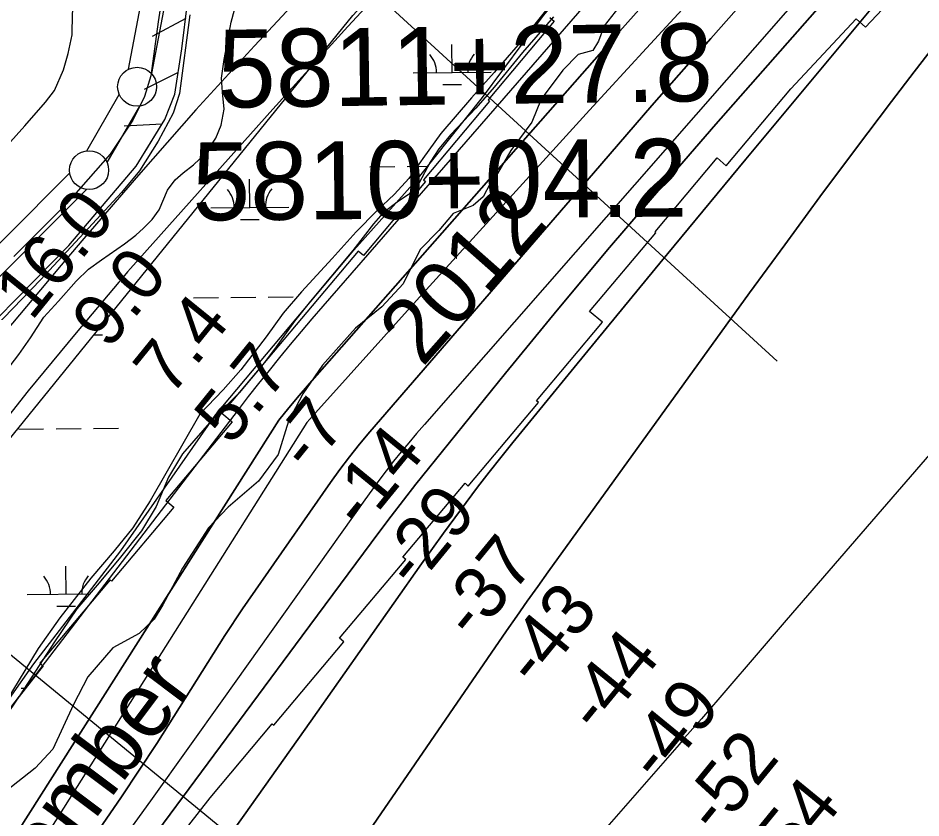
# Model space of a CAD drawing. Extents: x 3598634 to 3636690, y 517270 to 542944.
# Drawn here: x 3606399 to 3607559, y 530843 to 531870 of the extents above; entities that cross this region are included whole.
import ezdxf

# ---------------------------------------------------------------- set-up
doc = ezdxf.new("R2010")
doc.units = 0
for name, color, linetype in [('V-FLOD-BASE', 7, 'Continuous'), ('V-LEVE-TOET', 7, 'Continuous'), ('V-RIVR-EDGE', 7, 'Continuous'), ('V-RIVR-IDEN', 7, 'Continuous'), ('V-RIVR-RANG', 7, 'Continuous'), ('V-RRAP-FSHR', 7, 'Continuous'), ('V-RRAP-RVMT', 7, 'Continuous'), ('V-SITE-VEGE', 7, 'Continuous'), ('V-SURV-IDEN', 7, 'Continuous'), ('V-SURV-LINE', 7, 'Continuous'), ('V-TOPO-DPTH', 7, 'Continuous'), ('V-TOPO-MAJR', 7, 'Continuous'), ('V-TOPO-MINR', 7, 'Continuous'), ('V-TOPO-WATR', 7, 'Continuous'), ('V-WETL-SWMP', 7, 'Continuous')]:
    doc.layers.add(name, color=color, linetype=linetype)

msp = doc.modelspace()

# ---------------------------------------------------------------- linework, layer by layer
at = {"layer": 'V-FLOD-BASE'}
msp.add_lwpolyline([(3607131.3, 532452.3), (3606965.8, 532304), (3606801.7, 532159.1), (3606651.9, 532023), (3606622.6, 531990.5), (3606609.6, 531969.5), (3606597.3, 531943.7), (3606585.6, 531907.1), (3606579.4, 531865), (3606569.7, 531795.7), (3606561.5, 531769.2), (3606546.5, 531738.7), (3606517.8, 531695.3), (3606461.2, 531631), (3606393.8, 531563.9)], dxfattribs=at)
at = {"layer": 'V-LEVE-TOET'}
for points in [[(3606347.9, 531665.3), (3606407.9, 531731.6), (3606434.4, 531762.1), (3606446, 531777), (3606457.7, 531803.5), (3606463.8, 531824.5), (3606468.6, 531848.3), (3606469.4, 531875.5), (3606473.6, 531910.8), (3606483.2, 531945.4), (3606496.9, 531977.3), (3606514.6, 532009.8), (3606547.3, 532052.5), (3606594.3, 532098.6), (3606646.8, 532146), (3606739.4, 532228.6), (3606838.1, 532315.2), (3606966.2, 532431.7)], [(3606619.7, 531874.1), (3606606.5, 531772.9), (3606598.3, 531747.8), (3606579.2, 531711.9), (3606555.3, 531673.9), (3606532.1, 531646.1), (3606494.7, 531605.5), (3606428.6, 531534.3), (3606332.5, 531435.4), (3606250.1, 531349.4), (3606213.3, 531314.2), (3606139.1, 531242.4), (3606000.1, 531109.7), (3605968.1, 531071.7), (3605947.6, 531042.6), (3605936, 531022.9), (3605928.5, 531002.6), (3605923.7, 530974), (3605909.9, 530921.8), (3605898.3, 530885.8), (3605874.4, 530845.1), (3605845.1, 530801.7), (3605764.7, 530709.6)]]:
    msp.add_lwpolyline(points, dxfattribs=at)
at = {"layer": 'V-RIVR-EDGE'}
for points in [[(3607175.5, 531889.9), (3607152.2, 531860), (3607144.8, 531840.4), (3607137.4, 531828.1), (3607118.4, 531823.3), (3607098.7, 531803.1), (3607071, 531765.8), (3607059.3, 531736.4), (3607032.3, 531699.7), (3607015.1, 531670.3), (3607005.8, 531657.5), (3606996.6, 531640.4), (3606983.7, 531629.4), (3606957.9, 531619), (3606939.5, 531597), (3606915.6, 531572.6), (3606894, 531528.5), (3606866.4, 531499.1), (3606832.6, 531471.7), (3606814.8, 531451.5), (3606790.2, 531424), (3606765, 531387.3), (3606746.5, 531352.4), (3606733.5, 531309.5), (3606708.3, 531275.3), (3606669, 531241.7), (3606643.8, 531215.4), (3606610.6, 531163.4), (3606585.4, 531116.3)], [(3606585.4, 531116.3), (3606574.3, 531097.9), (3606554.7, 531079.6), (3606520.9, 531061.3), (3606489, 531024), (3606470.5, 530988.5), (3606444, 530931), (3606421.3, 530906.5), (3606359.9, 530858.9), (3606332.2, 530830.1)]]:
    msp.add_lwpolyline(points, dxfattribs=at)
at = {"layer": 'V-RIVR-RANG'}
for p, q in [((3606681, 532064.1), (3607374.3, 531429.2)), ((3606103.4, 531287.5), (3606799, 530716.4))]:
    msp.add_line(p, q, dxfattribs=at)
at = {"layer": 'V-RRAP-FSHR'}
for p, q in [((3606614.6, 531869.2), (3606571.4, 531846.4)), ((3606604.9, 531799.8), (3606561.1, 531778.3)), ((3606584.2, 531733.6), (3606535.4, 531730.9))]:
    msp.add_line(p, q, dxfattribs=at)
for points in [[(3605820.9, 530227.4), (3606036.1, 530488.4), (3606189.3, 530713.3), (3606419.6, 531040.7), (3606531.1, 531185.8), (3606653.3, 531360.7), (3606830.6, 531572), (3606913.7, 531664.9), (3606995.7, 531768), (3607074.2, 531873.3), (3607165.6, 531981.6), (3607231, 532060.9), (3607289.9, 532131), (3607473.9, 532321.1), (3607836.1, 532677), (3607900.4, 532747.2), (3608145, 532976.3), (3608226.2, 533101.7), (3608431.6, 533291.6), (3608655.7, 533489.7), (3608731.3, 533575.9), (3608845.3, 533667.2), (3608960.4, 533749.3)], [(3604875.1, 529685.7), (3605090, 529929.6), (3605236.8, 530108), (3605464.9, 530364.9), (3605751.9, 530707.6), (3605853.7, 530832.3), (3605888.7, 530881.3), (3605915.9, 530970.2), (3605940.9, 531032.9), (3605978.4, 531089.9), (3606027.7, 531141.9), (3606259.9, 531369.8), (3606464.4, 531577.9), (3606550.8, 531679.8), (3606587.9, 531739.7), (3606600.6, 531772.1), (3606609.7, 531830.4), (3606617.1, 531889.3), (3606629, 531941.4), (3606644.9, 531966.5), (3606688.5, 532011.7), (3606783.7, 532097.3), (3607003.1, 532291.4), (3607274.6, 532541.5)], [(3606562, 531697.8), (3606587.9, 531739.7), (3606600.6, 531772.1), (3606609.7, 531830.4), (3606617.1, 531889.3), (3606629, 531941.4), (3606644.9, 531966.5), (3606688.5, 532011.7), (3606783.7, 532097.3), (3607003.1, 532291.4), (3607153.9, 532430.3)]]:
    msp.add_lwpolyline(points, dxfattribs=at)
at = {"layer": 'V-RRAP-RVMT'}
for p, q in [((3607487.4, 531858), (3607568.7, 531945)), ((3607087.7, 531865.8), (3607002.9, 531764.8)), ((3607082.1, 531870.6), (3607087.7, 531865.8)), ((3607391.7, 531779), (3607475.4, 531868.9)), ((3607475.4, 531868.9), (3607487.4, 531858)), ((3607308.7, 531680.1), (3607391.7, 531779)), ((3607004.8, 531763.2), (3606919.9, 531662.1)), ((3607002.9, 531764.8), (3607004.8, 531763.2)), ((3607217.3, 531595.2), (3607297, 531690.3)), ((3607297, 531690.3), (3607308.7, 531680.1)), ((3606922.5, 531659.9), (3606842.9, 531565)), ((3606919.9, 531662.1), (3606922.5, 531659.9)), ((3607218.4, 531594.3), (3607217.3, 531595.2)), ((3607133.1, 531493), (3607218.4, 531594.3)), ((3606836.2, 531570.4), (3606661, 531362.5)), ((3606842.9, 531565), (3606836.2, 531570.4)), ((3607149.7, 531479.4), (3607133.1, 531493)), ((3607065, 531378.3), (3607149.7, 531479.4)), ((3606977.4, 531268.8), (3607067.5, 531376.1)), ((3607067.5, 531376.1), (3607065, 531378.3)), ((3606661, 531362.5), (3606674.1, 531351.4)), ((3606674.1, 531351.4), (3606589.1, 531250.4)), ((3606893.6, 531177.7), (3606973.3, 531272.6)), ((3606973.3, 531272.6), (3606977.4, 531268.8)), ((3606589.1, 531250.4), (3606599.3, 531241.9)), ((3606599.3, 531241.9), (3606519.5, 531146.9)), ((3606812.2, 531073.5), (3606897.1, 531174.8)), ((3606897.1, 531174.8), (3606893.6, 531177.7)), ((3606517.4, 531148.7), (3606427.2, 531041.6)), ((3606519.5, 531146.9), (3606517.4, 531148.7)), ((3606817.6, 531069), (3606812.2, 531073.5)), ((3606727.7, 530961.9), (3606817.6, 531069)), ((3606427.2, 531041.6), (3606431.5, 531038.1)), ((3606431.5, 531038.1), (3606348.3, 530932)), ((3606646, 530868.5), (3606725.5, 530963.5)), ((3606725.5, 530963.5), (3606727.7, 530961.9)), ((3606568.7, 530769.6), (3606646, 530868.5))]:
    msp.add_line(p, q, dxfattribs=at)
at = {"layer": 'V-SITE-VEGE'}
for p, q in [((3606673.2, 531864.6), (3606686.6, 531914.7)), ((3607105.1, 531914.9), (3607044.3, 531838.4)), ((3606664, 531816.5), (3606673.2, 531864.6)), ((3607044.3, 531838.4), (3607010.8, 531800.2)), ((3606660.5, 531792.9), (3606664, 531816.5)), ((3606661.8, 531774.7), (3606660.5, 531792.9)), ((3607010.8, 531800.2), (3606981.5, 531767.6)), ((3606663.8, 531753.1), (3606661.8, 531774.7)), ((3606981.5, 531767.6), (3606942.3, 531721.7)), ((3606660.3, 531732.3), (3606663.8, 531753.1)), ((3606653.3, 531715.6), (3606660.3, 531732.3)), ((3606640, 531696.1), (3606653.3, 531715.6)), ((3606942.3, 531721.7), (3606919.2, 531689.7)), ((3606624.6, 531681.5), (3606640, 531696.1)), ((3606919.2, 531689.7), (3606901.1, 531664)), ((3606611.4, 531671.1), (3606624.6, 531681.5)), ((3606600.9, 531662.1), (3606611.4, 531671.1)), ((3606591.1, 531648.9), (3606600.9, 531662.1)), ((3606901.1, 531664), (3606882.9, 531643.9)), ((3606580.6, 531623.8), (3606591.1, 531648.9)), ((3606882.9, 531643.9), (3606859.9, 531622.4)), ((3606571.5, 531611.3), (3606580.6, 531623.8)), ((3606859.9, 531622.4), (3606833.3, 531595.3)), ((3606560.3, 531600.2), (3606571.5, 531611.3)), ((3606550.5, 531591.2), (3606560.3, 531600.2)), ((3606833.3, 531595.3), (3606802.6, 531561.2)), ((3606535.9, 531580.1), (3606550.5, 531591.2)), ((3606506.6, 531559.3), (3606535.9, 531580.1)), ((3606802.6, 531561.2), (3606763.5, 531518.2)), ((3606489.8, 531547.5), (3606506.6, 531559.3)), ((3606473.8, 531532.2), (3606489.8, 531547.5)), ((3606451.4, 531506.5), (3606473.8, 531532.2)), ((3606763.5, 531518.2), (3606739.7, 531491.1)), ((3606432.5, 531485.7), (3606451.4, 531506.5)), ((3606739.7, 531491.1), (3606718, 531460.5)), ((3606415.1, 531459.2), (3606432.5, 531485.7)), ((3606400.4, 531437.7), (3606415.1, 531459.2)), ((3606718, 531460.5), (3606685.2, 531418.1)), ((3606376.6, 531407.1), (3606400.4, 531437.7)), ((3606685.2, 531418.1), (3606662.8, 531392.4)), ((3606662.8, 531392.4), (3606632.8, 531361.1)), ((3606632.8, 531361.1), (3606569.1, 531249.9)), ((3606569.1, 531249.9), (3606546.7, 531215.1)), ((3606546.7, 531215.1), (3606522.9, 531185.9)), ((3606522.9, 531185.9), (3606492.9, 531150.5)), ((3606492.9, 531150.5), (3606453, 531099.8)), ((3606453, 531099.8), (3606425.1, 531060.1)), ((3606425.1, 531060.1), (3606383.8, 530992))]:
    msp.add_line(p, q, dxfattribs=at)
at = {"layer": 'V-SURV-LINE'}
for points in [[(3606541.2, 531804.1), (3606571.4, 531964.4)], [(3606600.9, 531958.8), (3606570.6, 531798.5)], [(3606487.5, 531699.4), (3606529.2, 531771.9)], [(3606555.2, 531756.9), (3606513.5, 531684.4)], [(3605968.8, 531172), (3606465.8, 531671)], [(3606487.1, 531649.8), (3605990, 531150.9)]]:
    msp.add_lwpolyline(points, dxfattribs=at)
for centre in [(3606552.2, 531781.7), (3606490.5, 531674.6)]:
    msp.add_circle(centre, 25, dxfattribs=at)
at = {"layer": 'V-TOPO-DPTH'}
for points in [[(3607983.4, 532707.3), (3607541.5, 532257), (3607535.7, 532251.1), (3607529.9, 532245.1), (3607524.2, 532239.1), (3607518.5, 532233), (3607407, 532112.8), (3607345.8, 532046.4), (3607285, 531979.6), (3607224.8, 531912.4), (3607164.8, 531844.8), (3606773.7, 531400.4), (3606760.3, 531385), (3606747.1, 531369.4), (3606734.1, 531353.7), (3606064.8, 530299.3)], [(3606064.8, 530299.3), (3606734.1, 531353.7), (3606747.1, 531369.4), (3606760.3, 531385), (3606773.7, 531400.4), (3607164.8, 531844.8), (3607224.8, 531912.4), (3607285, 531979.6), (3607345.8, 532046.4), (3607407, 532112.8), (3607518.5, 532233), (3607524.2, 532239.1), (3607529.9, 532245.1), (3607535.7, 532251.1), (3607541.5, 532257), (3607983.4, 532707.3)], [(3607395, 532447.9), (3607373.4, 532428.1), (3607352.1, 532408), (3607331.1, 532387.5), (3607310.4, 532366.8), (3607117.7, 532170.5), (3607018.2, 532067.7), (3606919.8, 531964), (3606822.7, 531858.9), (3606726.7, 531752.9), (3606543.7, 531548.1), (3606539.9, 531543.8), (3606536.2, 531539.5), (3606532.5, 531535.2), (3606528.8, 531530.8), (3606474, 531465.6), (3606443.1, 531428.5), (3606412.5, 531391.1), (3606382.4, 531353.3), (3606352.5, 531315.4), (3605991.8, 530851.1), (3605962, 530812.4)], [(3607575.6, 532164.4), (3607441.4, 532015.1), (3607364.9, 531929.5), (3607288.8, 531843.7), (3607213.3, 531757.4), (3607138.1, 531670.7), (3606851.2, 531338.4), (3606838, 531322.6), (3606825.1, 531306.5), (3606812.7, 531290.1), (3606800.6, 531273.4), (3606710.9, 531145), (3606687.7, 531111.2), (3606665, 531077.1), (3606642.9, 531042.5), (3606621.2, 531007.7), (3606599.5, 530972.8), (3606577.5, 530938.2), (3606555, 530903.9), (3606532.1, 530869.9), (3606459.8, 530764.4)], [(3606459.8, 530764.4), (3606532.1, 530869.9), (3606555, 530903.9), (3606577.5, 530938.2), (3606599.5, 530972.8), (3606621.2, 531007.7), (3606642.9, 531042.5), (3606665, 531077.1), (3606687.7, 531111.2), (3606710.9, 531145), (3606800.6, 531273.4), (3606812.7, 531290.1), (3606825.1, 531306.5), (3606838, 531322.6), (3606851.2, 531338.4), (3607138.1, 531670.7), (3607213.3, 531757.4), (3607288.8, 531843.7), (3607364.9, 531929.5), (3607441.4, 532015.1), (3607575.6, 532164.4)], [(3606570.4, 530814.7), (3606635, 530902), (3606699.7, 530989.3), (3606764.3, 531076.6), (3606862.8, 531209.4), (3606878.4, 531230.2), (3606894.2, 531250.8), (3606910.2, 531271.2), (3606926.4, 531291.5), (3607025.4, 531413.8), (3607091.8, 531494.7), (3607158.8, 531575.1), (3607226.8, 531654.6), (3607295.4, 531733.7), (3607612.9, 532094.7)], [(3607612.9, 532094.7), (3607295.4, 531733.7), (3607226.8, 531654.6), (3607158.8, 531575.1), (3607091.8, 531494.7), (3607025.4, 531413.8), (3606926.4, 531291.5), (3606910.2, 531271.2), (3606894.2, 531250.8), (3606878.4, 531230.2), (3606862.8, 531209.4), (3606764.3, 531076.6), (3606699.7, 530989.3), (3606635, 530902), (3606570.4, 530814.7)], [(3606603.6, 530726), (3606689.7, 530846.3), (3606775.3, 530967), (3606917.5, 531169), (3606931.6, 531188.8), (3606945.8, 531208.6), (3606960.2, 531228.3), (3606974.8, 531247.9), (3606989.5, 531267.3), (3607004.4, 531286.6), (3607019.5, 531305.7), (3607034.8, 531324.7), (3607113.6, 531421.1), (3607168.4, 531488.1), (3607223.5, 531555.1), (3607278.6, 531621.8), (3607333.9, 531688.5), (3607575.6, 531979.3)], [(3607575.6, 531979.3), (3607333.9, 531688.5), (3607278.6, 531621.8), (3607223.5, 531555.1), (3607168.4, 531488.1), (3607113.6, 531421.1), (3607034.8, 531324.7), (3607019.5, 531305.7), (3607004.4, 531286.6), (3606989.5, 531267.3), (3606974.8, 531247.9), (3606960.2, 531228.3), (3606945.8, 531208.6), (3606931.6, 531188.8), (3606917.5, 531169), (3606775.3, 530967), (3606689.7, 530846.3), (3606603.6, 530726)], [(3606811.6, 530770.2), (3607026.6, 531082.9), (3607039.9, 531102), (3607053.2, 531121), (3607066.6, 531139.9), (3607080.1, 531158.8), (3607338.8, 531516.9), (3607383.8, 531578.8), (3607429.1, 531640.4), (3607474.9, 531701.6), (3607520.9, 531762.7), (3607550, 531800.9), (3607582, 531842.5)], [(3607582, 531842.5), (3607550, 531800.9), (3607520.9, 531762.7), (3607474.9, 531701.6), (3607429.1, 531640.4), (3607383.8, 531578.8), (3607338.8, 531516.9), (3607080.1, 531158.8), (3607066.6, 531139.9), (3607053.2, 531121), (3607039.9, 531102), (3607026.6, 531082.9), (3606811.6, 530770.2)]]:
    msp.add_lwpolyline(points, dxfattribs=at)
at = {"layer": 'V-TOPO-MAJR'}
msp.add_lwpolyline([(3607986.6, 531791.1), (3607508.8, 531239.1), (3607467.7, 531191.6), (3607426.6, 531144.1), (3607385.5, 531096.5), (3607344.5, 531048.9), (3607276.8, 530970.2), (3607269.7, 530962), (3607262.5, 530953.7), (3607255.3, 530945.4), (3607248.2, 530937.2), (3607071.7, 530735), (3606976.5, 530625.5), (3606881.7, 530515.7), (3606787.2, 530405.5), (3606693.1, 530295.1), (3606431.7, 529986.9), (3606426.3, 529980.5), (3606421, 529974), (3606415.7, 529967.4), (3606410.5, 529960.7), (3606338.7, 529867.2)], dxfattribs=at)
at = {"layer": 'V-TOPO-MINR'}
for points in [[(3607781.2, 532936.8), (3607320.2, 532493.6), (3607305.4, 532479), (3607290.7, 532464.3), (3607276.2, 532449.4), (3607261.9, 532434.3), (3606702.8, 531834.1), (3606665.1, 531793.2), (3606627.6, 531751.9), (3606590.6, 531710.2), (3606554, 531668.3), (3606534.8, 531646.1), (3606508, 531615), (3606481.3, 531583.8), (3606454.7, 531552.5), (3606428.2, 531521.1), (3605876.9, 530865)], [(3607395, 532447.9), (3607373.4, 532428.1), (3607352.1, 532408), (3607331.1, 532387.5), (3607310.4, 532366.8), (3607117.7, 532170.5), (3607018.2, 532067.7), (3606919.8, 531964), (3606822.7, 531858.9), (3606726.7, 531752.9), (3606543.7, 531548.1), (3606539.9, 531543.8), (3606536.2, 531539.5), (3606532.5, 531535.2), (3606528.8, 531530.8), (3606474, 531465.6), (3606443.1, 531428.5), (3606412.5, 531391.1), (3606382.4, 531353.3), (3606352.5, 531315.4), (3605991.8, 530851.1), (3605962, 530812.4)], [(3607558.8, 532378.1), (3607532.2, 532349.4), (3607505.8, 532320.3), (3607479.6, 532291.2), (3607453.6, 532261.9), (3607427.8, 532232.4), (3606790.6, 531500), (3606776.6, 531483.7), (3606762.7, 531467.3), (3606748.9, 531450.8), (3606735.2, 531434.2), (3606721.7, 531417.5), (3606708.3, 531400.7), (3606695, 531383.8), (3606681.9, 531366.8), (3606306.8, 530876.9), (3606243.5, 530794)], [(3607561.2, 532216.5), (3607535.9, 532189.2), (3607510.8, 532161.9), (3607206.4, 531831.2), (3607133.3, 531751.5), (3607060.3, 531671.7), (3606987.6, 531591.6), (3606915, 531511.4), (3606777.3, 531358.8), (3606773.8, 531354.8), (3606770.3, 531350.7), (3606174.6, 530407.7), (3606146.8, 530369.8), (3606083.9, 530285.2), (3606075.9, 530274.6), (3606067.9, 530264), (3606059.9, 530253.4), (3606051.8, 530242.9), (3605366.7, 529350.5)], [(3607575.6, 532164.4), (3607441.4, 532015.1), (3607364.9, 531929.5), (3607288.8, 531843.7), (3607213.3, 531757.4), (3607138.1, 531670.7), (3606851.2, 531338.4), (3606838, 531322.6), (3606825.1, 531306.5), (3606812.7, 531290.1), (3606800.6, 531273.4), (3606710.9, 531145), (3606687.7, 531111.2), (3606665, 531077.1), (3606642.9, 531042.5), (3606621.2, 531007.7), (3606599.5, 530972.8), (3606577.5, 530938.2), (3606555, 530903.9), (3606532.1, 530869.9), (3606459.8, 530764.4)], [(3607578.7, 532098.9), (3606921.1, 531348.1), (3606911, 531336.4), (3606901.1, 531324.6), (3606891.3, 531312.7), (3606881.6, 531300.7), (3606872.1, 531288.5), (3606862.7, 531276.2), (3606853.5, 531263.7), (3606844.5, 531251.2), (3606663.3, 530996), (3606571.7, 530867.8), (3606479.6, 530740)], [(3607612.9, 532094.7), (3607295.4, 531733.7), (3607226.8, 531654.6), (3607158.8, 531575.1), (3607091.8, 531494.7), (3607025.4, 531413.8), (3606926.4, 531291.5), (3606910.2, 531271.2), (3606894.2, 531250.8), (3606878.4, 531230.2), (3606862.8, 531209.4), (3606764.3, 531076.6), (3606699.7, 530989.3), (3606635, 530902), (3606570.4, 530814.7)], [(3607575.6, 531979.3), (3607333.9, 531688.5), (3607278.6, 531621.8), (3607223.5, 531555.1), (3607168.4, 531488.1), (3607113.6, 531421.1), (3607034.8, 531324.7), (3607019.5, 531305.7), (3607004.4, 531286.6), (3606989.5, 531267.3), (3606974.8, 531247.9), (3606960.2, 531228.3), (3606945.8, 531208.6), (3606931.6, 531188.8), (3606917.5, 531169), (3606775.3, 530967), (3606689.7, 530846.3), (3606603.6, 530726)], [(3607582, 531842.5), (3607550, 531800.9), (3607520.9, 531762.7), (3607474.9, 531701.6), (3607429.1, 531640.4), (3607383.8, 531578.8), (3607338.8, 531516.9), (3607080.1, 531158.8), (3607066.6, 531139.9), (3607053.2, 531121), (3607039.9, 531102), (3607026.6, 531082.9), (3606811.6, 530770.2)]]:
    msp.add_lwpolyline(points, dxfattribs=at)
at = {"layer": 'V-TOPO-WATR'}
msp.add_lwpolyline([(3607983.4, 532707.3), (3607541.5, 532257), (3607535.7, 532251.1), (3607529.9, 532245.1), (3607524.2, 532239.1), (3607518.5, 532233), (3607407, 532112.8), (3607345.8, 532046.4), (3607285, 531979.6), (3607224.8, 531912.4), (3607164.8, 531844.8), (3606773.7, 531400.4), (3606760.3, 531385), (3606747.1, 531369.4), (3606734.1, 531353.7), (3606064.8, 530299.3)], dxfattribs=at)
at = {"layer": 'V-WETL-SWMP'}
for p, q in [((3606956.7, 531800), (3606956.4, 531836)), ((3606906.7, 531799.5), (3607006.7, 531800.5)), ((3606944.9, 531784.5), (3606968.9, 531784.7)), ((3606851, 531678.9), (3606883, 531679.2)), ((3606899, 531679.4), (3606925.7, 531679.6)), ((3606696.9, 531626.8), (3606696.6, 531662.8)), ((3606646.9, 531626.3), (3606746.9, 531627.2)), ((3606685, 531611.2), (3606709, 531611.4)), ((3606624.6, 531510.6), (3606656.6, 531510.9)), ((3606672.6, 531511.1), (3606704.6, 531511.4)), ((3606720.6, 531511.5), (3606752.6, 531511.8)), ((3606496.5, 531463), (3606507.9, 531463.1)), ((3606400.2, 531342.1), (3606432.2, 531342.3)), ((3606448.2, 531342.5), (3606480.2, 531342.8)), ((3606496.2, 531342.9), (3606528.2, 531343.2)), ((3606461, 531130), (3606460.7, 531166)), ((3606411, 531129.5), (3606491, 531130.3)), ((3606449.2, 531114.5), (3606473.2, 531114.7)), ((3606403.3, 531009.4), (3606407.5, 531009.4))]:
    msp.add_line(p, q, dxfattribs=at)
for points in [[(3604750.8, 529468.5), (3605243.2, 530023.9), (3606142.1, 531025.9), (3606829.2, 531873.3), (3607195.6, 532268.4), (3607235.7, 532302.8), (3607270.1, 532308.5), (3607298.7, 532297), (3607390.2, 532234.7)], [(3607087, 531871.6), (3607047.2, 531825.8), (3607010.9, 531781.3), (3606987.1, 531754.2), (3606955, 531720.2), (3606939.6, 531702.1), (3606928.4, 531684.7), (3606914.4, 531658.3), (3606900.4, 531643), (3606887.9, 531634.7), (3606867.6, 531619.4), (3606855.8, 531605.5), (3606829.2, 531571.5), (3606774.7, 531506.2), (3606754.4, 531480.5), (3606730.6, 531447.8), (3606713.9, 531425.6), (3606683.1, 531388.7), (3606651, 531356.8), (3606610.5, 531310.2), (3606592.3, 531280.3), (3606576.8, 531242.8), (3606557.9, 531211.5), (3606530.7, 531177.4), (3606503.4, 531144.8), (3606474.8, 531111.4), (3606446.1, 531069), (3606402, 531000.9), (3606365, 530947.4)]]:
    msp.add_lwpolyline(points, dxfattribs=at)
for centre, start, end in [((3606901.5, 531800), 359.7615, 41.3052), ((3607012, 531801), 139.7615, 181.3052), ((3606641.7, 531626.7), 359.7615, 41.3052), ((3606752.1, 531627.7), 139.7615, 181.3052), ((3606405.8, 531130), 359.7615, 41.3052), ((3606516.3, 531131), 139.7615, 181.3052)]:
    msp.add_arc(centre, 35.2, start, end, dxfattribs=at)

# ---------------------------------------------------------------- texts
at = {"layer": 'V-RIVR-IDEN'}
for s, rotation, p in [('2012', 48.5601, (3606918.6, 531420.4)), ('September', 53.0877, (3606302.6, 530580))]:
    msp.add_text(s, height=83, rotation=rotation, dxfattribs=at).set_placement(p)
at = {"layer": 'V-RIVR-RANG'}
for s, rotation, p in [('16.0', 50.9683, (3606416.6, 531479.6)), ('9.0', 50.9683, (3606515.4, 531442.7)), ('7.4', 50.9683, (3606595, 531382.2)), ('5.7', 50.9683, (3606672.9, 531319.4)), ('-7', 50.9683, (3606773.5, 531284.7)), ('-14', 50.7354, (3606841.5, 531210.3)), ('-29', 50.7354, (3606908.7, 531134.4)), ('-37', 50.7354, (3606984.4, 531069)), ('-43', 50.7354, (3607064.2, 531008.6)), ('-44', 50.7354, (3607144.2, 530948.5)), ('-49', 50.7354, (3607222, 530885.7)), ('-52', 50.7354, (3607296.7, 530819.1)), ('-54', 50.7354, (3607376.4, 530758.5))]:
    msp.add_text(s, height=67, rotation=rotation, dxfattribs=at).set_placement(p)
at = {"layer": 'V-SURV-IDEN'}
for s, rotation, p in [('5811+27.8', 0.7877, (3606656.4, 531754.7)), ('5810+04.2', 0.4601, (3606623.3, 531610)), ('5801+30.9', 322.7606, (3605961, 530929.3))]:
    msp.add_text(s, height=100, rotation=rotation, dxfattribs=at).set_placement(p)

doc.saveas('drawing.dxf')
